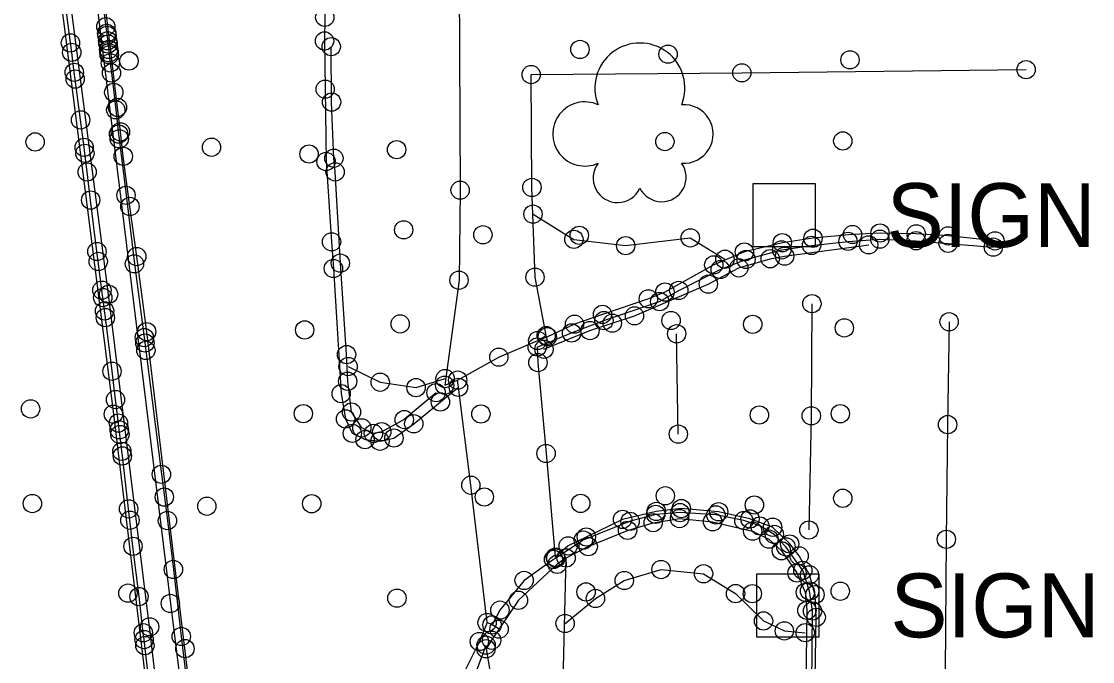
# Model space of a CAD drawing. Extents: x 20503438 to 20508873, y 7964251 to 7984667.
# Drawn here: x 20508093.6 to 20508210.7, y 7970756.2 to 7970826.2 of the extents above; entities that cross this region are included whole.
import ezdxf

# ---------------------------------------------------------------- set-up
doc = ezdxf.new("R2010")
doc.units = 0
for name, color, linetype in [('SurConcreteSlab', 7, 'Continuous'), ('SurEdgeCurb', 7, 'Continuous'), ('SurEdgeRoadPaved', 7, 'Continuous'), ('SurEdgeSidewalk', 7, 'Continuous'), ('SurMiscStructureLine', 7, 'Continuous'), ('SurNaturalCells', 7, 'Continuous'), ('SurPointsNonDTM', 7, 'Continuous'), ('SurRoadPoints', 7, 'Continuous'), ('SurSurveyPoints', 7, 'Continuous')]:
    doc.layers.add(name, color=color, linetype=linetype)

msp = doc.modelspace()

# ---------------------------------------------------------------- linework, layer by layer
at = {"layer": 'SurConcreteSlab'}
for points in [[(20508100.82, 7970836.46), (20508109.87, 7970762.52), (20508116.02, 7970713.42), (20508115.67, 7970649.25), (20508115.64, 7970643.88), (20508115.66, 7970642.04), (20508115.71, 7970635.43), (20508115.68, 7970634.06), (20508115.47, 7970633.21), (20508114.84, 7970632.83), (20508114.18, 7970632.93), (20508113.56, 7970633.21), (20508113.11, 7970634.74), (20508113.04, 7970641.71), (20508112.99, 7970644.36), (20508113, 7970664.98), (20508113.26, 7970713.28), (20508110.79, 7970733.58), (20508109.92, 7970740.1), (20508107.6, 7970759.96), (20508103.11, 7970796.34), (20508097.78, 7970837.4)], [(20508180.03, 7970795.32), (20508179.96, 7970783.05), (20508179.7, 7970770.56)], [(20508195.04, 7970793.34), (20508194.87, 7970782.09), (20508194.73, 7970769.54), (20508194.52, 7970745.32), (20508194.45, 7970720.76), (20508194.31, 7970696.25), (20508194.23, 7970684.32), (20508194.1, 7970672.27)], [(20508165.42, 7970781.05), (20508165.24, 7970792.03)], [(20508149.99, 7970790.58), (20508150.07, 7970788.88), (20508150.96, 7970778.93), (20508151.97, 7970767.58), (20508152.03, 7970767.48)], [(20508145.82, 7970759.71), (20508145.05, 7970760.17), (20508144.51, 7970760.43), (20508142.73, 7970775.46), (20508141.37, 7970786.17), (20508141.29, 7970786.96)]]:
    msp.add_lwpolyline(points, dxfattribs=at)
at = {"layer": 'SurEdgeCurb'}
for points in [[(20508116.74, 7970658.1), (20508116.81, 7970669.2), (20508116.95, 7970699.55), (20508116.98, 7970708.06), (20508117.01, 7970713.74), (20508115.91, 7970721.46), (20508115.18, 7970726.6), (20508114.56, 7970731.77), (20508114.11, 7970734.69), (20508113.11, 7970743.53), (20508112.78, 7970746.47), (20508112.12, 7970752.14), (20508111.46, 7970757.58), (20508107.28, 7970792.25), (20508106.19, 7970800.48), (20508105.45, 7970805.96), (20508104.72, 7970811.44), (20508104.41, 7970814.12), (20508104.09, 7970816.8), (20508101.55, 7970838.26)], [(20508107.45, 7970754.76), (20508107.08, 7970757.91), (20508107, 7970758.57), (20508106.91, 7970759.31), (20508106.44, 7970763.27), (20508105.78, 7970768.77), (20508105.45, 7970771.63), (20508105.3, 7970772.87), (20508104.62, 7970778.66), (20508104.56, 7970779.17), (20508104.35, 7970781.01), (20508104.28, 7970781.52), (20508104.19, 7970782.26), (20508103.87, 7970784.83), (20508103.49, 7970787.93), (20508102.76, 7970793.8), (20508102.67, 7970794.53), (20508102.48, 7970795.99), (20508102.38, 7970796.8), (20508101.98, 7970799.94), (20508101.84, 7970801.03), (20508101.15, 7970806.66), (20508100.77, 7970809.73), (20508100.52, 7970811.77), (20508100.44, 7970812.43), (20508100.05, 7970815.43), (20508099.46, 7970819.9), (20508099.36, 7970820.63), (20508099.08, 7970822.82), (20508098.94, 7970823.85), (20508098.29, 7970828.97)], [(20508097.91, 7970828.23), (20508103.64, 7970783.23), (20508112.06, 7970713.3), (20508112.06, 7970689.74), (20508111.67, 7970656.84)], [(20508102.56, 7970827.54), (20508102.81, 7970825.63), (20508102.91, 7970824.9), (20508102.94, 7970824.68), (20508103.01, 7970824.09), (20508103.06, 7970823.73), (20508103.12, 7970823.14), (20508103.17, 7970822.77), (20508103.19, 7970822.55), (20508103.3, 7970821.67), (20508103.43, 7970820.57), (20508103.68, 7970818.44), (20508103.9, 7970816.53), (20508104.21, 7970813.88), (20508104.28, 7970813.36), (20508105.02, 7970807.18), (20508105.94, 7970799.68), (20508107.02, 7970791.61), (20508107.09, 7970791.02), (20508107.19, 7970790.21), (20508108.89, 7970776.65), (20508109.21, 7970774.16), (20508109.55, 7970771.59), (20508110.2, 7970766.24), (20508111.06, 7970758.91), (20508111.95, 7970751.36)], [(20508138.93, 7970785.58), (20508135.45, 7970782.64), (20508132.99, 7970781.31), (20508132.08, 7970781.12), (20508130.81, 7970781.73), (20508129.68, 7970783.47), (20508129.26, 7970786.83), (20508129.14, 7970789.75), (20508128.46, 7970799.76), (20508127.89, 7970809.74), (20508127.75, 7970811.24), (20508127.5, 7970817.38), (20508127.46, 7970823.44)], [(20508149.99, 7970790.58), (20508153.75, 7970792.12), (20508157.28, 7970793.47), (20508163.38, 7970795.55), (20508165.47, 7970796.77), (20508170.01, 7970799.06), (20508172.82, 7970800.16), (20508176.73, 7970801.21), (20508179.99, 7970801.7), (20508183.98, 7970802.14), (20508187.46, 7970802.38), (20508191.43, 7970802.21), (20508194.93, 7970801.92), (20508199.87, 7970801.51)], [(20508200.05, 7970802.19), (20508194.93, 7970802.74), (20508191.44, 7970802.96), (20508187.48, 7970803.05), (20508184.47, 7970802.89), (20508180.15, 7970802.48), (20508176.8, 7970801.99), (20508172.65, 7970800.98), (20508169.3, 7970799.57), (20508163.96, 7970796.59), (20508162.15, 7970795.85), (20508157.13, 7970794.15), (20508154.07, 7970793.08), (20508151.1, 7970791.7), (20508150.05, 7970791.29)], [(20508179.96, 7970745.42), (20508180.1, 7970761.7), (20508179.78, 7970763.88), (20508179.04, 7970766.14), (20508177.19, 7970768.71), (20508175.92, 7970770.07), (20508174.34, 7970771), (20508172.59, 7970771.59), (20508169.53, 7970772.21), (20508165.61, 7970772.46), (20508162.95, 7970772.27), (20508160.15, 7970771.51), (20508155.03, 7970769.45), (20508152.03, 7970767.48)], [(20508153.15, 7970767.5), (20508155.57, 7970768.74), (20508159.87, 7970770.52), (20508162.67, 7970771.36), (20508165.55, 7970771.81), (20508169.17, 7970771.46), (20508173.55, 7970770.43), (20508175.33, 7970769.56), (20508176.69, 7970768.29), (20508178.4, 7970765.86), (20508179.31, 7970763.74), (20508179.49, 7970761.77), (20508179.26, 7970745.48)], [(20508141.22, 7970730.19), (20508141.21, 7970740.19), (20508141.53, 7970747.69), (20508142.61, 7970753.19), (20508144.4, 7970757.96)]]:
    msp.add_lwpolyline(points, dxfattribs=at)
at = {"layer": 'SurEdgeRoadPaved'}
for points in [[(20508126.95, 7970842.14), (20508126.76, 7970826.65), (20508126.73, 7970824.07), (20508126.8, 7970818.79), (20508126.9, 7970810.87), (20508127.5, 7970802.09), (20508127.7, 7970799.17), (20508128.55, 7970785.48), (20508129.03, 7970782.71), (20508129.77, 7970781.14), (20508131.16, 7970780.45), (20508132.8, 7970780.27), (20508134.32, 7970780.62), (20508136.49, 7970782.18), (20508139.4, 7970784.57), (20508141.37, 7970786.17)], [(20508150.73, 7970790.34), (20508155.76, 7970792.38), (20508158.2, 7970793.19), (20508160.63, 7970793.99), (20508168.7, 7970797.46), (20508172.04, 7970799.24), (20508175.47, 7970800.24), (20508177.05, 7970800.52), (20508186.24, 7970801.76)], [(20508185.52, 7970666.26), (20508183.76, 7970668.77), (20508182.5, 7970671.25), (20508181.33, 7970674.98), (20508180.42, 7970679.45), (20508179.94, 7970684.4), (20508180.24, 7970745.42), (20508180.5, 7970761), (20508180.37, 7970763.48), (20508179.77, 7970765.65), (20508178.64, 7970767.73), (20508177.6, 7970769.03), (20508175.73, 7970770.86), (20508173.26, 7970771.77), (20508169.83, 7970772.55), (20508165.75, 7970772.9), (20508163.01, 7970772.59), (20508159.32, 7970771.72), (20508155.36, 7970769.79), (20508153.38, 7970768.82), (20508151.97, 7970767.58)], [(20508152.03, 7970767.48), (20508151.77, 7970767.34), (20508148.56, 7970765.04), (20508145.91, 7970761.79), (20508145.05, 7970760.17)], [(20508144.51, 7970760.43), (20508143.66, 7970758.36), (20508141.79, 7970754.58), (20508140.44, 7970750.15), (20508140.42, 7970744.9), (20508140.39, 7970736.92), (20508140.37, 7970734.18), (20508140.13, 7970692.66), (20508139.98, 7970663.41), (20508139.58, 7970618.51)]]:
    msp.add_lwpolyline(points, dxfattribs=at)
at = {"layer": 'SurEdgeSidewalk'}
for points in [[(20508141.52, 7970857.69), (20508141.46, 7970830.46), (20508141.56, 7970807.74), (20508141.44, 7970797.89), (20508139.87, 7970786.4), (20508141.29, 7970786.96), (20508145.79, 7970789.47), (20508150.05, 7970791.29), (20508150.97, 7970791.83), (20508149.75, 7970798.22), (20508149.41, 7970808.04), (20508149.33, 7970820.39), (20508172.37, 7970820.58), (20508203.46, 7970820.93)], [(20508154.8, 7970654.8), (20508154.94, 7970679.76), (20508154.99, 7970711.97), (20508153.34, 7970743.99), (20508152.82, 7970754.02), (20508153.15, 7970767.5), (20508152.17, 7970766.81), (20508147.94, 7970762.87), (20508145, 7970758.5), (20508144.39, 7970757.56), (20508145.06, 7970753.66), (20508145.32, 7970743.59), (20508146.98, 7970712.1), (20508146.96, 7970680.03), (20508146.8, 7970655.01)]]:
    msp.add_lwpolyline(points, dxfattribs=at)
at = {"layer": 'SurMiscStructureLine'}
for points in [[(20508149.53, 7970805.12), (20508154, 7970802.36), (20508159.66, 7970801.67), (20508166.73, 7970802.52), (20508170.52, 7970800.18)], [(20508129.31, 7970788.44), (20508132.82, 7970786.73), (20508136.74, 7970786.14), (20508139.92, 7970787.13)], [(20508153.04, 7970760.33), (20508156.36, 7970763.06), (20508159.51, 7970765.03), (20508163.53, 7970766.23), (20508168.18, 7970765.77), (20508171.68, 7970763.6), (20508174.74, 7970760.61), (20508177.02, 7970759.52), (20508179.3, 7970759.32)]]:
    msp.add_lwpolyline(points, dxfattribs=at)
at = {"layer": 'SurNaturalCells'}
for centre, radius, start, end in [((20508161.22, 7970818.92), 4.92, 338.2051, 201.7949), ((20508155.2, 7970813.89), 3.51, 65.4824, 294.5175), ((20508166.02, 7970813.89), 3.21, 265.9982, 94.0018), ((20508158.79, 7970809.07), 2.68, 142.7501, 335.3223), ((20508163.61, 7970809.15), 2.67, 206.5242, 35.4033)]:
    msp.add_arc(centre, radius, start, end, dxfattribs=at)
at = {"layer": 'SurPointsNonDTM'}
for centre in [(20508149.53, 7970805.12), (20508154, 7970802.36), (20508166.73, 7970802.52), (20508159.66, 7970801.67), (20508170.52, 7970800.18), (20508129.31, 7970788.44), (20508139.92, 7970787.13), (20508132.82, 7970786.73), (20508136.74, 7970786.14), (20508163.53, 7970766.23), (20508159.51, 7970765.03), (20508168.18, 7970765.77), (20508171.68, 7970763.6), (20508156.36, 7970763.06), (20508153.04, 7970760.33), (20508174.74, 7970760.61), (20508177.02, 7970759.52), (20508179.3, 7970759.32)]:
    msp.add_circle(centre, 1, dxfattribs=at)
at = {"layer": 'SurRoadPoints'}
for points in [[(20508176.99, 7970801.58), (20508176.99, 7970801.58), (20508180.42, 7970801.58), (20508180.42, 7970808.44), (20508173.56, 7970808.44), (20508173.56, 7970801.58), (20508176.99, 7970801.58)], [(20508177.41, 7970758.88), (20508177.41, 7970758.88), (20508180.84, 7970758.88), (20508180.84, 7970765.74), (20508173.98, 7970765.74), (20508173.98, 7970758.88), (20508177.41, 7970758.88)]]:
    msp.add_lwpolyline(points, dxfattribs=at)
at = {"layer": 'SurSurveyPoints'}
for centre in [(20508102.81, 7970825.63), (20508126.76, 7970826.65), (20508102.91, 7970824.9), (20508102.94, 7970824.68), (20508098.94, 7970823.85), (20508103.01, 7970824.09), (20508103.06, 7970823.73), (20508126.73, 7970824.07), (20508127.46, 7970823.44), (20508099.08, 7970822.82), (20508103.12, 7970823.14), (20508103.17, 7970822.77), (20508103.19, 7970822.55), (20508154.66, 7970823.14), (20508164.3, 7970822.62), (20508103.3, 7970821.67), (20508105.34, 7970821.88), (20508184.2, 7970822), (20508203.46, 7970820.93), (20508099.36, 7970820.63), (20508099.46, 7970819.9), (20508103.43, 7970820.57), (20508149.33, 7970820.39), (20508172.37, 7970820.58), (20508126.8, 7970818.79), (20508103.68, 7970818.44), (20508127.5, 7970817.38), (20508103.9, 7970816.53), (20508104.09, 7970816.8), (20508100.05, 7970815.43), (20508104.21, 7970813.88), (20508104.41, 7970814.12), (20508095.08, 7970813.02), (20508104.28, 7970813.36), (20508163.95, 7970813.06), (20508183.41, 7970813.13), (20508100.44, 7970812.43), (20508100.52, 7970811.77), (20508114.37, 7970812.44), (20508125.04, 7970811.7), (20508134.61, 7970812.17), (20508104.72, 7970811.44), (20508126.9, 7970810.87), (20508127.75, 7970811.24), (20508100.77, 7970809.73), (20508127.89, 7970809.74), (20508149.41, 7970808.04), (20508105.02, 7970807.18), (20508141.56, 7970807.74), (20508101.15, 7970806.66), (20508105.45, 7970805.96), (20508135.38, 7970803.4), (20508144.05, 7970802.86), (20508154.59, 7970802.8), (20508180.15, 7970802.48), (20508183.98, 7970802.14), (20508184.47, 7970802.89), (20508187.46, 7970802.38), (20508187.48, 7970803.05), (20508191.43, 7970802.21), (20508191.44, 7970802.96), (20508194.93, 7970802.74), (20508200.05, 7970802.19), (20508101.84, 7970801.03), (20508127.5, 7970802.09), (20508172.65, 7970800.98), (20508176.73, 7970801.21), (20508176.8, 7970801.99), (20508179.99, 7970801.7), (20508186.24, 7970801.76), (20508194.93, 7970801.92), (20508199.87, 7970801.51), (20508101.98, 7970799.94), (20508106.19, 7970800.48), (20508128.46, 7970799.76), (20508172.82, 7970800.16), (20508175.47, 7970800.24), (20508177.05, 7970800.52), (20508105.94, 7970799.68), (20508127.7, 7970799.17), (20508169.3, 7970799.57), (20508170.01, 7970799.06), (20508172.04, 7970799.24), (20508141.44, 7970797.89), (20508149.75, 7970798.22), (20508168.7, 7970797.46), (20508102.38, 7970796.8), (20508103.11, 7970796.34), (20508163.96, 7970796.59), (20508165.47, 7970796.77), (20508102.48, 7970795.99), (20508162.15, 7970795.85), (20508163.38, 7970795.55), (20508180.03, 7970795.32), (20508102.67, 7970794.53), (20508157.13, 7970794.15), (20508160.63, 7970793.99), (20508102.76, 7970793.8), (20508135, 7970793.11), (20508154.07, 7970793.08), (20508157.28, 7970793.47), (20508158.2, 7970793.19), (20508164.63, 7970793.48), (20508173.56, 7970793.06), (20508195.04, 7970793.34), (20508107.02, 7970791.61), (20508107.28, 7970792.25), (20508124.56, 7970792.45), (20508150.97, 7970791.83), (20508151.1, 7970791.7), (20508153.75, 7970792.12), (20508155.76, 7970792.38), (20508165.24, 7970792.03), (20508183.58, 7970792.67), (20508107.09, 7970791.02), (20508149.99, 7970790.58), (20508150.05, 7970791.29), (20508107.19, 7970790.21), (20508129.14, 7970789.75), (20508145.79, 7970789.47), (20508150.73, 7970790.34), (20508150.07, 7970788.88), (20508103.49, 7970787.93), (20508141.29, 7970786.96), (20508141.29, 7970786.96), (20508129.26, 7970786.83), (20508139.87, 7970786.4), (20508141.37, 7970786.17), (20508103.87, 7970784.83), (20508128.55, 7970785.48), (20508138.93, 7970785.58), (20508139.4, 7970784.57), (20508094.58, 7970783.81), (20508129.68, 7970783.47), (20508103.64, 7970783.23), (20508104.19, 7970782.26), (20508124.41, 7970783.29), (20508129.03, 7970782.71), (20508135.45, 7970782.64), (20508143.83, 7970783.25), (20508174.29, 7970783.14), (20508179.96, 7970783.05), (20508183.14, 7970783.28), (20508104.28, 7970781.52), (20508129.77, 7970781.14), (20508130.81, 7970781.73), (20508132.08, 7970781.12), (20508132.99, 7970781.31), (20508136.49, 7970782.18), (20508165.42, 7970781.05), (20508194.87, 7970782.09), (20508104.35, 7970781.01), (20508131.16, 7970780.45), (20508132.8, 7970780.27), (20508134.32, 7970780.62), (20508104.56, 7970779.17), (20508150.96, 7970778.93), (20508104.62, 7970778.66), (20508108.89, 7970776.65), (20508142.73, 7970775.46), (20508109.21, 7970774.16), (20508144.21, 7970774.17), (20508164, 7970774.3), (20508183.41, 7970774.03), (20508094.78, 7970773.45), (20508105.3, 7970772.87), (20508113.86, 7970773.16), (20508125.33, 7970773.43), (20508154.75, 7970773.47), (20508165.75, 7970772.9), (20508173.74, 7970773.29), (20508159.32, 7970771.72), (20508162.95, 7970772.27), (20508163.01, 7970772.59), (20508165.55, 7970771.81), (20508165.61, 7970772.46), (20508169.53, 7970772.21), (20508169.83, 7970772.55), (20508173.26, 7970771.77), (20508105.45, 7970771.63), (20508109.55, 7970771.59), (20508159.87, 7970770.52), (20508160.15, 7970771.51), (20508162.67, 7970771.36), (20508169.17, 7970771.46), (20508172.59, 7970771.59), (20508174.34, 7970771), (20508175.73, 7970770.86), (20508179.7, 7970770.56), (20508155.03, 7970769.45), (20508155.36, 7970769.79), (20508173.55, 7970770.43), (20508175.33, 7970769.56), (20508175.92, 7970770.07), (20508194.73, 7970769.54), (20508105.78, 7970768.77), (20508153.38, 7970768.82), (20508155.57, 7970768.74), (20508176.69, 7970768.29), (20508177.19, 7970768.71), (20508177.6, 7970769.03), (20508151.77, 7970767.34), (20508151.97, 7970767.58), (20508152.03, 7970767.48), (20508153.15, 7970767.5), (20508178.64, 7970767.73), (20508110.2, 7970766.24), (20508152.17, 7970766.81), (20508178.4, 7970765.86), (20508179.04, 7970766.14), (20508148.56, 7970765.04), (20508179.77, 7970765.65), (20508105.23, 7970763.65), (20508155.33, 7970763.78), (20508173.52, 7970763.59), (20508179.31, 7970763.74), (20508179.78, 7970763.88), (20508180.37, 7970763.48), (20508183.13, 7970763.86), (20508106.44, 7970763.27), (20508109.87, 7970762.52), (20508134.65, 7970763.1), (20508147.94, 7970762.87), (20508145.91, 7970761.79), (20508179.49, 7970761.77), (20508180.1, 7970761.7), (20508107.6, 7970759.96), (20508144.51, 7970760.43), (20508145.05, 7970760.17), (20508180.5, 7970761), (20508106.91, 7970759.31), (20508111.06, 7970758.91), (20508145.82, 7970759.71), (20508107, 7970758.57), (20508107.08, 7970757.91), (20508143.66, 7970758.36), (20508144.4, 7970757.96), (20508145, 7970758.5), (20508111.46, 7970757.58), (20508144.39, 7970757.56)]:
    msp.add_circle(centre, 1, dxfattribs=at)

# ---------------------------------------------------------------- texts
at = {"layer": 'SurRoadPoints'}
for p in [(20508188.2, 7970801.51), (20508188.62, 7970758.81)]:
    msp.add_text('SIGN', height=6.995, rotation=360, dxfattribs=at).set_placement(p)

doc.saveas('drawing.dxf')
